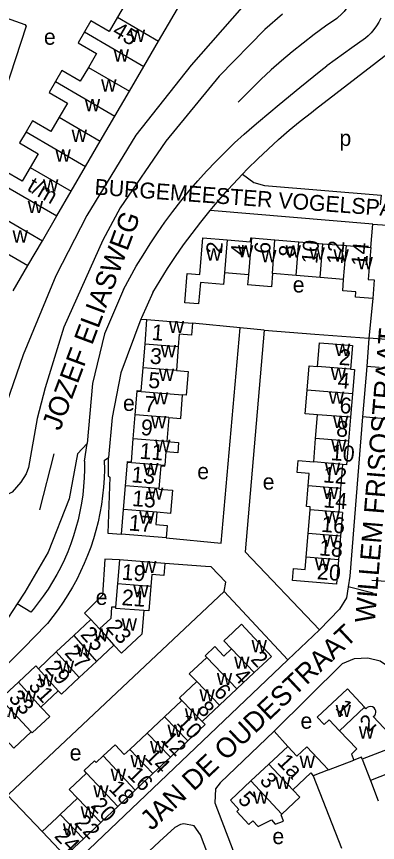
# Model space of a CAD drawing. Extents: x 159261 to 160849, y 382514 to 384534.
# Drawn here: x 160355.7 to 160446.5, y 383087.7 to 383295.6 of the extents above; entities that cross this region are included whole.
import ezdxf

# ---------------------------------------------------------------- set-up
doc = ezdxf.new("R2010")
doc.units = 0
for name, color, linetype in [('BLT_Basislijn', 7, 'Continuous'), ('BLT_Bebouwing', 7, 'Continuous'), ('BLT_Centroide', 7, 'Continuous'), ('BLT_Huisnummer', 7, 'Continuous'), ('BLT_Huisnummer_ tussenligend', 7, 'Continuous'), ('BLT_Huisnummer_reeks', 7, 'Continuous'), ('BLT_Onderverdeling_panden', 7, 'Continuous'), ('BLT_Straatnaam', 7, 'Continuous'), ('BLT_Straatnaam_verkleind', 7, 'Continuous')]:
    doc.layers.add(name, color=color, linetype=linetype)

msp = doc.modelspace()

# ---------------------------------------------------------------- linework, layer by layer
at = {"layer": 'BLT_Basislijn'}
for p, q in [((160430.9, 383272.29), (160456.16, 383291.77)), ((160443.53, 383290.2), (160440.02, 383287.76)), ((160440.02, 383287.76), (160433.74, 383283.18)), ((160415.45, 383278.13), (160411.43, 383274.04)), ((160404.37, 383246.75), (160405.23, 383247.77)), ((160445.32, 383243.38), (160404.37, 383246.75)), ((160444.86, 383237.43), (160445.32, 383243.38)), ((160445.32, 383243.38), (160452.15, 383242.84)), ((160445.31, 383224.62), (160444.34, 383214.65)), ((160386.97, 383219.41), (160388.5, 383219.31)), ((160444.34, 383214.65), (160443.81, 383207.5)), ((160449.81, 383214.26), (160444.34, 383214.65)), ((160446.96, 383207.29), (160443.81, 383207.5)), ((160448.36, 383194.36), (160442.73, 383194.85)), ((160372.76, 383183.69), (160373.42, 383188.1)), ((160365.08, 383185.52), (160361.48, 383171.4)), ((160377.76, 383183.81), (160378.79, 383184.6)), ((160445.45, 383150.43), (160439.16, 383152)), ((160445.08, 383153.75), (160449.76, 383153.4)), ((160407.94, 383150.82), (160423.97, 383133.61)), ((160359.28, 383145.66), (160355.84, 383147.78)), ((160431.9, 383141.21), (160423.97, 383133.61)), ((160420.47, 383115.71), (160423.91, 383111.86)), ((160434.18, 383105.93), (160440.54, 383108.36)), ((160430.35, 383104.46), (160437.45, 383086.22)), ((160353.4, 383099.54), (160362.12, 383090.42))]:
    msp.add_line(p, q, dxfattribs=at)
for points in [[(160346.22, 383306.67), (160343.57, 383298.62), (160357.75, 383293.62), (160358.12, 383293.16), (160345.81, 383255.92), (160343.79, 383253.59), (160299.81, 383210.07), (160298.37, 383208.54), (160297.67, 383207.17), (160307.76, 383196.76), (160312.17, 383192.63), (160320.09, 383186.16), (160328.46, 383180.84), (160334.97, 383177.44), (160342.22, 383174.09), (160343.74, 383173.64), (160347.8, 383173.48)], [(160441.94, 383305.89), (160441.81, 383304.8), (160441.61, 383303.72), (160441.33, 383302.65), (160440.98, 383301.61), (160440.54, 383300.59), (160440.04, 383299.61), (160439.47, 383298.67), (160438.83, 383297.78), (160438.12, 383296.93), (160437.36, 383296.13), (160436.54, 383295.4), (160436.26, 383295.17)], [(160412.37, 383297.88), (160399.61, 383283.34), (160385.72, 383265.78), (160373.36, 383245.57), (160365.56, 383230.35), (160357.3, 383210.46), (160353.18, 383198.31), (160349.56, 383183.84), (160347.8, 383173.48)], [(160422.58, 383296.25), (160418.15, 383292.38), (160406.69, 383280.59), (160393.26, 383264.28), (160381.77, 383247.46), (160377.4, 383239.36), (160367.53, 383217.39), (160362.84, 383202.11), (160360.83, 383194.38), (160358.71, 383182.11), (160358.07, 383180.46), (160356.76, 383178.35), (160354.57, 383175.9), (160351.57, 383174.34), (160347.8, 383173.48)], [(160436.26, 383295.17), (160433.39, 383293.16), (160430.57, 383291.09), (160427.79, 383288.96), (160425.06, 383286.76), (160422.39, 383284.5), (160419.76, 383282.18), (160417.19, 383279.8), (160415.45, 383278.13)], [(160447.37, 383295.2), (160446.86, 383294.22), (160446.27, 383293.28), (160445.62, 383292.38), (160444.91, 383291.54), (160444.14, 383290.75), (160443.53, 383290.2)], [(160416.56, 383269.14), (160421.75, 383273.5), (160426.99, 383277.79), (160432.28, 383282.03), (160433.74, 383283.18)], [(160412.58, 383255.96), (160413.84, 383257.26), (160416.38, 383259.78), (160418.97, 383262.25), (160421.62, 383264.65), (160424.32, 383267), (160427.07, 383269.28), (160429.88, 383271.5), (160430.9, 383272.29)], [(160382.6, 383226.92), (160384.16, 383229.84), (160385.8, 383232.73), (160387.51, 383235.58), (160389.28, 383238.39), (160391.12, 383241.15), (160393.03, 383243.87), (160395, 383246.54), (160397.04, 383249.16), (160399.14, 383251.73), (160401.3, 383254.26), (160403.52, 383256.73), (160405.8, 383259.14), (160408.14, 383261.5), (160410.53, 383263.8), (160412.98, 383266.05), (160415.48, 383268.23), (160416.56, 383269.14)], [(160408.97, 383252.09), (160411.36, 383254.68), (160412.58, 383255.96)], [(160412.58, 383255.96), (160415.4, 383253.87), (160418.04, 383253.1), (160447.4, 383250.63), (160447.21, 383248.25)], [(160405.23, 383247.77), (160406.57, 383249.36), (160408.97, 383252.09)], [(160389.94, 383226.12), (160391.79, 383229.18), (160393.7, 383232.2), (160395.68, 383235.18), (160397.73, 383238.11), (160399.85, 383241), (160402.02, 383243.84), (160404.37, 383246.75)], [(160382.6, 383226.92), (160377.81, 383215.7), (160374.82, 383203.26), (160373.42, 383188.1)], [(160389.94, 383226.12), (160387.1, 383219.75), (160386.97, 383219.41)], [(160386.97, 383219.41), (160381.95, 383205.93), (160379.7, 383194.65), (160378.79, 383184.6)], [(160411.95, 383217.22), (160399.95, 383218.39)], [(160393.34, 383164.41), (160407.14, 383163.03), (160411.95, 383217.22)], [(160417.98, 383216.68), (160411.95, 383217.22)], [(160417.98, 383216.68), (160413.22, 383160.84), (160431.9, 383141.21)], [(160417.98, 383216.68), (160430.78, 383215.61), (160444.34, 383214.65)], [(160443.81, 383207.5), (160442.73, 383194.85)], [(160442.73, 383194.85), (160439.58, 383154.72)], [(160373.42, 383188.1), (160371.01, 383185.48), (160368.9, 383174.15), (160363.65, 383160.72), (160357.74, 383150.69), (160355.84, 383147.78)], [(160372.76, 383183.69), (160372.77, 383181.57), (160372.7, 383179.44), (160372.55, 383177.32), (160372.33, 383175.2), (160372.02, 383173.1), (160371.63, 383171.01), (160371.17, 383168.93), (160370.62, 383166.88), (160370.01, 383164.84), (160369.31, 383162.83), (160368.54, 383160.85), (160367.7, 383158.9), (160366.78, 383156.98), (160365.79, 383155.1), (160364.73, 383153.25), (160363.6, 383151.45), (160362.41, 383149.69), (160361.15, 383147.98), (160359.82, 383146.31), (160359.28, 383145.66)], [(160377.76, 383183.81), (160377.77, 383181.59), (160377.71, 383179.38), (160377.56, 383177.16), (160377.33, 383174.96), (160377.03, 383172.76), (160376.64, 383170.57), (160376.18, 383168.4), (160375.64, 383166.25), (160375.02, 383164.12), (160374.33, 383162.01), (160373.56, 383159.93), (160372.71, 383157.88), (160371.8, 383155.86), (160370.81, 383153.87), (160369.74, 383151.92), (160368.61, 383150.02), (160367.42, 383148.15), (160366.15, 383146.33), (160364.82, 383144.55), (160363.43, 383142.82), (160363.08, 383142.41)], [(160378.79, 383184.6), (160378.77, 383184.34), (160378.71, 383179.98), (160379.15, 383179.63), (160378.61, 383165.51), (160382.12, 383165.31)], [(160381.56, 383158.82), (160377.89, 383158.96), (160377.34, 383149.95), (160372.81, 383145.44), (160374.36, 383143.79)], [(160407.94, 383150.82), (160408.31, 383153.17), (160404.69, 383157.06), (160403.21, 383157.18), (160392.95, 383157.9)], [(160439.58, 383154.72), (160439.16, 383152)], [(160439.16, 383152), (160438.74, 383149.27), (160436.99, 383146.38), (160431.9, 383141.21)], [(160353.4, 383099.54), (160353.83, 383099.95), (160407.94, 383150.82)], [(160355.84, 383147.78), (160353.62, 383144.38), (160340.98, 383130.53), (160341.2, 383127.83), (160321.87, 383108.69)], [(160363.08, 383142.41), (160357.58, 383136.72), (160325.92, 383104.86)], [(160423.97, 383133.61), (160370.34, 383082.52), (160369.91, 383082.13)], [(160420.47, 383115.71), (160437.67, 383132.76), (160440.76, 383134), (160444.11, 383134.19), (160447.23, 383133.4), (160448.56, 383132.49), (160451.84, 383128.62), (160456.91, 383115.83), (160457.54, 383114.26)], [(160420.47, 383115.71), (160406.95, 383102.67), (160405.74, 383101.18), (160405.61, 383097.64), (160413.43, 383077)], [(160411.22, 383065.26), (160411.07, 383065.65), (160402.01, 383089.62), (160400.34, 383091.88), (160397.78, 383092.32), (160396.9, 383092.16), (160395.54, 383091.41), (160391.65, 383087.93), (160363.85, 383061.99), (160360.84, 383058.19), (160360.05, 383056.6), (160358.44, 383051.66), (160358.23, 383046.44), (160358.79, 383043.37), (160360.82, 383037.02), (160386.61, 382968.21)]]:
    msp.add_lwpolyline(points, dxfattribs=at)
at = {"layer": 'BLT_Bebouwing'}
for p, q in [((160391.43, 383289.46), (160400.38, 383304.83)), ((160387.7, 383283.05), (160391.43, 383289.46)), ((160384.07, 383276.82), (160387.7, 383283.05)), ((160380.44, 383270.58), (160384.07, 383276.82)), ((160376.75, 383264.24), (160380.44, 383270.58)), ((160373.04, 383257.87), (160376.75, 383264.24)), ((160369.41, 383251.62), (160373.04, 383257.87)), ((160365.79, 383245.42), (160369.41, 383251.62)), ((160362.18, 383239.16), (160365.79, 383245.42)), ((160420.66, 383239.42), (160426.71, 383238.93)), ((160358.53, 383232.93), (160362.18, 383239.16)), ((160426.71, 383238.93), (160432.76, 383238.43)), ((160432.76, 383238.43), (160438.7, 383237.94)), ((160438.7, 383237.94), (160444.86, 383237.43)), ((160354.82, 383226.57), (160358.53, 383232.93)), ((160414.01, 383230.56), (160408.03, 383231.06)), ((160426.01, 383230.44), (160420.06, 383230.93)), ((160414.01, 383230.56), (160413.8, 383228.1)), ((160432.06, 383229.94), (160426.01, 383230.44)), ((160438, 383229.45), (160432.06, 383229.94)), ((160388.01, 383213.17), (160388.5, 383219.31)), ((160387.53, 383207.19), (160388.01, 383213.17)), ((160396.37, 383212.5), (160395.89, 383206.52)), ((160387.06, 383201.36), (160387.53, 383207.19)), ((160440.2, 383200.62), (160439.72, 383194.72)), ((160385.05, 383189.33), (160385.53, 383195.31)), ((160393.97, 383194.63), (160393.49, 383188.65)), ((160430.94, 383189.4), (160431.41, 383195.32)), ((160439.72, 383194.72), (160439.23, 383188.72)), ((160384.58, 383183.51), (160385.05, 383189.33)), ((160430.46, 383183.52), (160430.94, 383189.4)), ((160439.23, 383188.72), (160438.75, 383182.71)), ((160391.95, 383182.53), (160391.49, 383176.82)), ((160437.71, 383182.8), (160437.23, 383176.82)), ((160438.75, 383182.71), (160437.71, 383182.8)), ((160382.61, 383171.47), (160383.09, 383177.45)), ((160428.67, 383172.24), (160429.1, 383177.48)), ((160437.23, 383176.82), (160436.75, 383170.85)), ((160382.12, 383165.31), (160382.61, 383171.47)), ((160429.07, 383165.46), (160429.55, 383171.43)), ((160437.67, 383170.78), (160436.75, 383170.85)), ((160437.67, 383170.78), (160437.19, 383164.8)), ((160393.34, 383164.41), (160382.12, 383165.31)), ((160428.59, 383159.49), (160429.07, 383165.46)), ((160437.19, 383164.8), (160436.7, 383158.84)), ((160381.56, 383158.82), (160381.08, 383152.85)), ((160392.95, 383157.9), (160381.56, 383158.82)), ((160428.34, 383156.37), (160428.59, 383159.49)), ((160381.08, 383152.85), (160380.6, 383146.87)), ((160374.36, 383143.79), (160370.05, 383139.75)), ((160376.56, 383141.44), (160374.36, 383143.79)), ((160370.05, 383139.75), (160365.67, 383135.64)), ((160380.15, 383137.38), (160375.77, 383133.27)), ((160365.67, 383135.64), (160361.18, 383131.42)), ((160375.77, 383133.27), (160371.39, 383129.17)), ((160415.51, 383130.45), (160411.13, 383126.35)), ((160356.17, 383128.02), (160351.65, 383123.79)), ((160366.18, 383125.84), (160361.81, 383121.73)), ((160411.13, 383126.35), (160406.75, 383122.24)), ((160392.93, 383119.31), (160397.31, 383123.41)), ((160406.75, 383122.24), (160402.38, 383118.14)), ((160388.55, 383115.21), (160392.93, 383119.31)), ((160384.18, 383111.1), (160388.55, 383115.21)), ((160398.76, 383113.24), (160394.39, 383109.14)), ((160423.91, 383111.86), (160419.17, 383107.41)), ((160432.72, 383107.48), (160428.71, 383111.75)), ((160394.39, 383109.14), (160390.01, 383105.03)), ((160442.7, 383108.65), (160444.74, 383103.3)), ((160419.17, 383107.41), (160414.65, 383103.17)), ((160432.72, 383107.48), (160434.18, 383105.93)), ((160390.01, 383105.03), (160385.53, 383100.83)), ((160429.7, 383105.16), (160430.35, 383104.46)), ((160434.18, 383105.93), (160430.35, 383104.46)), ((160444.74, 383103.3), (160446.71, 383098.16)), ((160385.53, 383100.83), (160381.15, 383096.73)), ((160366.67, 383094.68), (160371.05, 383098.79)), ((160381.15, 383096.73), (160376.88, 383092.72)), ((160376.88, 383092.72), (160372.5, 383088.61)), ((160367.88, 383084.28), (160362.12, 383090.42)), ((160372.5, 383088.61), (160367.88, 383084.28))]:
    msp.add_line(p, q, dxfattribs=at)
for points in [[(160377.92, 383303.58), (160383.83, 383301.64), (160384.1, 383300.63), (160381.09, 383295.47)], [(160381.09, 383295.47), (160378.97, 383291.83), (160374.36, 383294.51), (160372.75, 383291.75)], [(160372.75, 383291.75), (160371.15, 383288.99), (160375.77, 383286.3), (160373.74, 383282.83)], [(160373.74, 383282.83), (160371.72, 383279.35), (160367.06, 383282.07), (160365.45, 383279.3)], [(160365.45, 383279.3), (160363.84, 383276.54), (160368.49, 383273.84), (160366.41, 383270.26)], [(160366.41, 383270.26), (160364.33, 383266.69), (160359.7, 383269.38), (160358.07, 383266.59)], [(160358.07, 383266.59), (160356.44, 383263.79), (160361.1, 383261.08), (160359.09, 383257.63)], [(160359.09, 383257.63), (160357.08, 383254.18), (160352.44, 383256.88), (160350.83, 383254.12)], [(160408.03, 383231.06), (160407.79, 383228.13), (160401.94, 383228.62), (160401.49, 383223.27), (160398.03, 383223.56), (160398.64, 383230.93), (160401.81, 383230.67), (160402.57, 383239.93), (160408.72, 383239.42)], [(160408.72, 383239.42), (160414.53, 383238.94), (160414.62, 383239.92), (160414.78, 383239.91)], [(160414.78, 383239.91), (160420.66, 383239.42)], [(160444.86, 383237.43), (160444.2, 383229.41), (160445.69, 383229.29), (160445.31, 383224.62)], [(160420.06, 383230.93), (160419.83, 383227.61), (160413.8, 383228.1)], [(160445.31, 383224.62), (160440.96, 383224.98), (160441.08, 383226.32), (160437.76, 383226.59), (160438, 383229.45)], [(160388.5, 383219.31), (160393.49, 383218.91), (160399.95, 383218.39)], [(160399.95, 383218.39), (160399.71, 383215.37), (160396.62, 383215.62), (160396.37, 383212.5)], [(160431.4, 383207.5), (160431.88, 383213.48), (160435.24, 383213.21), (160440.22, 383212.81), (160439.74, 383206.81)], [(160395.89, 383206.52), (160398.83, 383206.28), (160398.35, 383200.3), (160397.48, 383200.37)], [(160428.82, 383201.54), (160429.31, 383207.66)], [(160429.31, 383207.66), (160431.4, 383207.5)], [(160439.74, 383206.81), (160440.69, 383206.75), (160440.2, 383200.62)], [(160385.53, 383195.31), (160386.01, 383201.29)], [(160386.01, 383201.29), (160386.03, 383201.45), (160387.06, 383201.36)], [(160393.97, 383194.63), (160397, 383194.39), (160397.48, 383200.37)], [(160431.41, 383195.32), (160428.34, 383195.57), (160428.82, 383201.54)], [(160393.49, 383188.65), (160396.45, 383188.41), (160396.23, 383185.76), (160393.27, 383186), (160393.01, 383182.67)], [(160383.09, 383177.45), (160383.58, 383183.43)], [(160383.58, 383183.43), (160383.59, 383183.59), (160384.58, 383183.51)], [(160429.1, 383177.48), (160429.35, 383180.58), (160426.33, 383180.83), (160426.58, 383183.85), (160430.46, 383183.52)], [(160391.95, 383182.53), (160392.99, 383182.45), (160393.01, 383182.67)], [(160391.49, 383176.82), (160391.47, 383176.64), (160394.88, 383176.4), (160394.43, 383170.52), (160391, 383170.79)], [(160391, 383170.79), (160390.76, 383167.73), (160393.59, 383167.5), (160393.34, 383164.41)], [(160429.55, 383171.43), (160429.61, 383172.16), (160428.67, 383172.24)], [(160436.7, 383158.84), (160436.21, 383152.7), (160425.15, 383153.59), (160425.4, 383156.61), (160428.34, 383156.37)], [(160392.95, 383157.9), (160392.71, 383154.9), (160389.71, 383155.15), (160389.47, 383152.17)], [(160389.47, 383152.17), (160388.97, 383145.98), (160387.7, 383146.08)], [(160380.6, 383146.87), (160379.59, 383146.95), (160379.36, 383144.07), (160376.56, 383141.44)], [(160387.7, 383146.08), (160387.22, 383140.13), (160382.09, 383135.31), (160380.15, 383137.38)], [(160409.77, 383136.42), (160407.83, 383138.44), (160410.1, 383140.57), (160412.27, 383142.61), (160419.85, 383134.53), (160415.51, 383130.45)], [(160403.53, 383134.26), (160403.13, 383134.69), (160405.58, 383136.99), (160407.82, 383134.6), (160409.77, 383136.42)], [(160401.01, 383128.22), (160399.15, 383130.15), (160403.53, 383134.26)], [(160361.18, 383131.42), (160360.53, 383132.11), (160356.17, 383128.02)], [(160371.39, 383129.17), (160366.96, 383125.01), (160366.18, 383125.84)], [(160397.31, 383123.41), (160396.65, 383124.12), (160401.01, 383128.22)], [(160443.26, 383121.72), (160438.94, 383126.32), (160431.37, 383119.22), (160433.11, 383117.37), (160434.36, 383118.58), (160436.96, 383115.81)], [(160361.81, 383121.73), (160364.02, 383119.36), (160359.64, 383115.26), (160359.37, 383115.55)], [(160452.14, 383112.27), (160445.47, 383119.37), (160445.84, 383119.64), (160445.99, 383120.03), (160446.09, 383120.4), (160446.06, 383120.82), (160445.93, 383121.16), (160445.66, 383121.56), (160445.24, 383121.78), (160444.78, 383121.88), (160444.31, 383121.82), (160443.91, 383121.62), (160443.62, 383121.34), (160443.26, 383121.72)], [(160402.38, 383118.14), (160403.13, 383117.34), (160398.76, 383113.24)], [(160359.37, 383115.55), (160354.99, 383111.45), (160353.05, 383113.52)], [(160436.96, 383115.81), (160441.29, 383111.21), (160439.96, 383109.9), (160440.54, 383108.36)], [(160377.45, 383109.44), (160380.47, 383112.27), (160382.79, 383109.8), (160384.18, 383111.1)], [(160428.71, 383111.75), (160426.21, 383109.41), (160423.91, 383111.86)], [(160373.31, 383105.08), (160372.68, 383105.75), (160375.29, 383108.2), (160375.68, 383107.78), (160377.45, 383109.44)], [(160442.7, 383108.65), (160442.51, 383109.12), (160440.54, 383108.36)], [(160371.05, 383098.79), (160368.93, 383100.98), (160373.31, 383105.08)], [(160425.22, 383100.95), (160429.7, 383105.16)], [(160414.65, 383103.17), (160409.48, 383098.32), (160411.65, 383096), (160411.08, 383095.46), (160414.14, 383092.2), (160415.1, 383093.1), (160416.46, 383091.65), (160419.87, 383093.35), (160420.74, 383092.27), (160422.84, 383093.01)], [(160426.96, 383099.03), (160425.22, 383100.95)], [(160422.46, 383094.81), (160426.96, 383099.03)], [(160362.12, 383090.42), (160365.77, 383093.84), (160366.67, 383094.68)], [(160422.84, 383093.01), (160422.27, 383094.63), (160422.46, 383094.81)]]:
    msp.add_lwpolyline(points, dxfattribs=at)
at = {"layer": 'BLT_Onderverdeling_panden'}
for p, q in [((160381.09, 383295.47), (160391.43, 383289.46)), ((160372.75, 383291.75), (160387.7, 383283.05)), ((160373.74, 383282.83), (160384.07, 383276.82)), ((160365.45, 383279.3), (160380.44, 383270.58)), ((160366.41, 383270.26), (160376.75, 383264.24)), ((160358.07, 383266.59), (160373.04, 383257.87)), ((160359.09, 383257.63), (160369.41, 383251.62)), ((160350.83, 383254.12), (160365.79, 383245.42)), ((160351.86, 383245.17), (160362.18, 383239.16)), ((160343.54, 383241.65), (160358.53, 383232.93)), ((160408.72, 383239.42), (160408.03, 383231.06)), ((160414.78, 383239.91), (160414.01, 383230.56)), ((160420.06, 383230.93), (160420.66, 383239.42)), ((160426.01, 383230.44), (160426.71, 383238.93)), ((160432.06, 383229.94), (160432.76, 383238.43)), ((160438, 383229.45), (160438.7, 383237.94)), ((160396.37, 383212.5), (160388.01, 383213.17)), ((160395.89, 383206.52), (160387.53, 383207.19)), ((160439.74, 383206.81), (160431.4, 383207.5)), ((160386.01, 383201.29), (160397.48, 383200.37)), ((160440.2, 383200.62), (160428.82, 383201.54)), ((160393.97, 383194.63), (160385.53, 383195.31)), ((160439.72, 383194.72), (160431.41, 383195.32)), ((160393.49, 383188.65), (160385.05, 383189.33)), ((160439.23, 383188.72), (160430.94, 383189.4)), ((160383.58, 383183.43), (160393.01, 383182.67)), ((160437.71, 383182.8), (160430.46, 383183.52)), ((160391.49, 383176.82), (160383.09, 383177.45)), ((160437.23, 383176.82), (160429.1, 383177.48)), ((160391, 383170.79), (160382.61, 383171.47)), ((160436.75, 383170.85), (160429.55, 383171.43)), ((160437.19, 383164.8), (160429.07, 383165.46)), ((160436.7, 383158.84), (160428.59, 383159.49)), ((160381.08, 383152.85), (160389.47, 383152.17)), ((160376.56, 383141.44), (160380.15, 383137.38)), ((160370.05, 383139.75), (160375.77, 383133.27)), ((160365.67, 383135.64), (160371.39, 383129.17)), ((160409.77, 383136.42), (160415.51, 383130.45)), ((160403.53, 383134.26), (160411.13, 383126.35)), ((160361.18, 383131.42), (160366.18, 383125.84)), ((160356.17, 383128.02), (160361.81, 383121.73)), ((160401.01, 383128.22), (160406.75, 383122.24)), ((160351.65, 383123.79), (160359.37, 383115.55)), ((160397.31, 383123.41), (160402.38, 383118.14)), ((160392.93, 383119.31), (160398.76, 383113.24)), ((160388.55, 383115.21), (160394.39, 383109.14)), ((160384.18, 383111.1), (160390.01, 383105.03)), ((160452.14, 383112.27), (160442.7, 383108.65)), ((160377.45, 383109.44), (160385.53, 383100.83)), ((160425.22, 383100.95), (160419.17, 383107.41)), ((160454.35, 383106.98), (160444.74, 383103.3)), ((160373.31, 383105.08), (160381.15, 383096.73)), ((160422.46, 383094.81), (160414.65, 383103.17)), ((160371.05, 383098.79), (160376.88, 383092.72)), ((160366.67, 383094.68), (160372.5, 383088.61))]:
    msp.add_line(p, q, dxfattribs=at)
for points in [[(160380.6, 383146.87), (160380.59, 383146.69), (160387.7, 383146.12), (160387.7, 383146.08)], [(160443.26, 383121.72), (160436.96, 383115.81)]]:
    msp.add_lwpolyline(points, dxfattribs=at)

# ---------------------------------------------------------------- texts
at = {"layer": 'BLT_Centroide'}
for s, p in [('e', (160362.56, 383288.52)), ('w', (160384.17, 383289.25)), ('w', (160380.09, 383284.28)), ('w', (160376.96, 383276.72)), ('w', (160372.84, 383271.78)), ('w', (160369.52, 383264.06)), ('p', (160436.94, 383263.04)), ('w', (160365.44, 383259.09)), ('w', (160362.32, 383251.53)), ('w', (160358.48, 383246.12)), ('w', (160354.66, 383238.69)), ('w', (160403.38, 383234.19)), ('w', (160411.41, 383234.98)), ('w', (160423.39, 383234.92)), ('w', (160429.39, 383234.44)), ('w', (160417.23, 383233.77)), ('w', (160435.44, 383233.94)), ('w', (160441.48, 383232)), ('e', (160425.18, 383226.14)), ('w', (160393.99, 383215.91)), ('w', (160391.95, 383209.84)), ('w', (160435.8, 383210.16)), ('w', (160391.47, 383203.88)), ('w', (160434.76, 383204.12)), ('w', (160389.99, 383197.97)), ('w', (160434.27, 383198.12)), ('e', (160382.46, 383196.32)), ('w', (160389.51, 383191.97)), ('w', (160435.32, 383192.03)), ('w', (160390.52, 383186)), ('w', (160434.84, 383186.06)), ('w', (160387.53, 383180.12)), ('w', (160433.27, 383180.22)), ('e', (160401.15, 383179.15)), ('e', (160417.62, 383176.51)), ('w', (160388.75, 383173.97)), ('w', (160432.79, 383174.12)), ('w', (160386.55, 383167.94)), ('w', (160433.19, 383168.06)), ('w', (160432.7, 383162.12)), ('w', (160387.02, 383155.5)), ('w', (160430.75, 383156.22)), ('w', (160385.03, 383149.41)), ('e', (160375.59, 383147.48)), ('w', (160382.12, 383141.02)), ('w', (160375.09, 383138.52)), ('w', (160370.72, 383134.47)), ('w', (160414.81, 383135.55)), ('w', (160366.28, 383130.33)), ('w', (160410.45, 383131.39)), ('w', (160361.17, 383126.94)), ('w', (160406.08, 383127.28)), ('w', (160356.8, 383122.83)), ('w', (160401.7, 383123.17)), ('w', (160352.42, 383118.72)), ('w', (160398.03, 383118.33)), ('w', (160435.98, 383119.23)), ('e', (160427.14, 383116.31)), ('w', (160393.66, 383114.23)), ('w', (160441.81, 383113.81)), ('w', (160389.28, 383110.11)), ('e', (160369.04, 383108.3)), ('w', (160384.34, 383106.59)), ('w', (160426.91, 383106.41)), ('w', (160379.36, 383103.14)), ('w', (160420.8, 383101.12)), ('w', (160374.98, 383099.02)), ('w', (160415.18, 383097.41)), ('w', (160371.78, 383093.7)), ('w', (160367.31, 383089.44)), ('e', (160420.07, 383087.25))]:
    msp.add_text(s, height=4, dxfattribs=at).set_placement(p)
at = {"layer": 'BLT_Huisnummer'}
for s, rotation, p in [('10', 85.2833, (160431.35, 383233.26)), ('2', 85.2851, (160407.36, 383235.78)), ('6', 85.29, (160419.45, 383235.78)), ('14', 85.2898, (160443.88, 383232.64)), ('1', 355.4032, (160389.56, 383214.2)), ('2', 355.2706, (160436.68, 383207.96)), ('5', 355.4032, (160388.72, 383202.15)), ('6', 355.2691, (160436.87, 383195.82)), ('9', 355.4039, (160386.83, 383190.27)), ('10', 355.2714, (160434.67, 383183.96)), ('13', 355.4039, (160384.46, 383178.38)), ('14', 355.2726, (160432.81, 383172.07)), ('17', 355.4059, (160383.81, 383166.24)), ('19', 355.4128, (160382.01, 383153.85)), ('20', 355.3815, (160431.2, 383153.98)), ('23', 311.4614, (160378.01, 383141.76)), ('25', 311.8606, (160371.56, 383139.89)), ('2', 313.8789, (160414.38, 383133.6)), ('29', 311.8627, (160362.62, 383131.43)), ('6', 313.8746, (160405.05, 383125.35)), ('33', 311.8627, (160353.47, 383123.9)), ('1', 313.1783, (160435.74, 383121.44)), ('10', 313.8733, (160395.74, 383117.68)), ('2', 43.1864, (160444.34, 383115.36)), ('14', 313.8784, (160387.66, 383108.99)), ('1a', 313.1825, (160421.05, 383107.72)), ('18', 313.8737, (160378.68, 383101.03)), ('5', 313.1781, (160411.16, 383098.3)), ('24', 313.1704, (160364.98, 383089.11))]:
    msp.add_text(s, height=4, rotation=rotation, dxfattribs=at).set_placement(p)
at = {"layer": 'BLT_Huisnummer_ tussenligend'}
for s, rotation, p in [('4', 85.2851, (160413.51, 383235.21)), ('8', 85.29, (160425.61, 383234.95)), ('12', 85.2898, (160437.71, 383233.13)), ('3', 355.4032, (160389.11, 383208.25)), ('4', 355.2706, (160436.39, 383202.08)), ('7', 355.4032, (160387.71, 383196.17)), ('8', 355.2691, (160436.03, 383189.94)), ('11', 355.4039, (160386.53, 383184.31)), ('12', 355.2714, (160432.72, 383178.36)), ('15', 355.4039, (160384.66, 383172.39)), ('16', 355.2726, (160432.25, 383165.91)), ('18', 355.266, (160431.73, 383159.98)), ('21', 355.4128, (160382.02, 383147.45)), ('27', 311.8606, (160367.56, 383135.26)), ('31', 311.8627, (160358.45, 383126.93)), ('4', 313.8789, (160410.06, 383129.29)), ('8', 313.8746, (160400.9, 383121.02)), ('12', 313.8733, (160391.76, 383113.36)), ('16', 313.8784, (160383.35, 383104.52)), ('3', 313.1781, (160416.66, 383103.08)), ('20', 313.8737, (160374.16, 383096.76)), ('22', 313.8737, (160370.02, 383092.44))]:
    msp.add_text(s, height=4, rotation=rotation, dxfattribs=at).set_placement(p)
at = {"layer": 'BLT_Huisnummer_reeks'}
for s, rotation, p in [('45', 329.8047, (160379.51, 383291.1)), ('t/m', 329.8014, (160358.06, 383251.99))]:
    msp.add_text(s, height=4, rotation=rotation, dxfattribs=at).set_placement(p)
at = {"layer": 'BLT_Straatnaam'}
for s, height, rotation, p in [('JOZEF ELIASWEG', 4.9999, 69.5025, (160366.62, 383191.13)), ('WILLEM FRISOSTRAAT', 5, 85.305, (160445.82, 383142.82)), ('JAN DE OUDESTRAAT', 4.9999, 43.2548, (160389.67, 383090.47))]:
    msp.add_text(s, height=height, rotation=rotation, dxfattribs=at).set_placement(p)
at = {"layer": 'BLT_Straatnaam_verkleind'}
msp.add_text('BURGEMEESTER VOGELSPAD', height=4, rotation=355.8119, dxfattribs=at).set_placement((160375.2, 383250.8))

doc.saveas('drawing.dxf')
